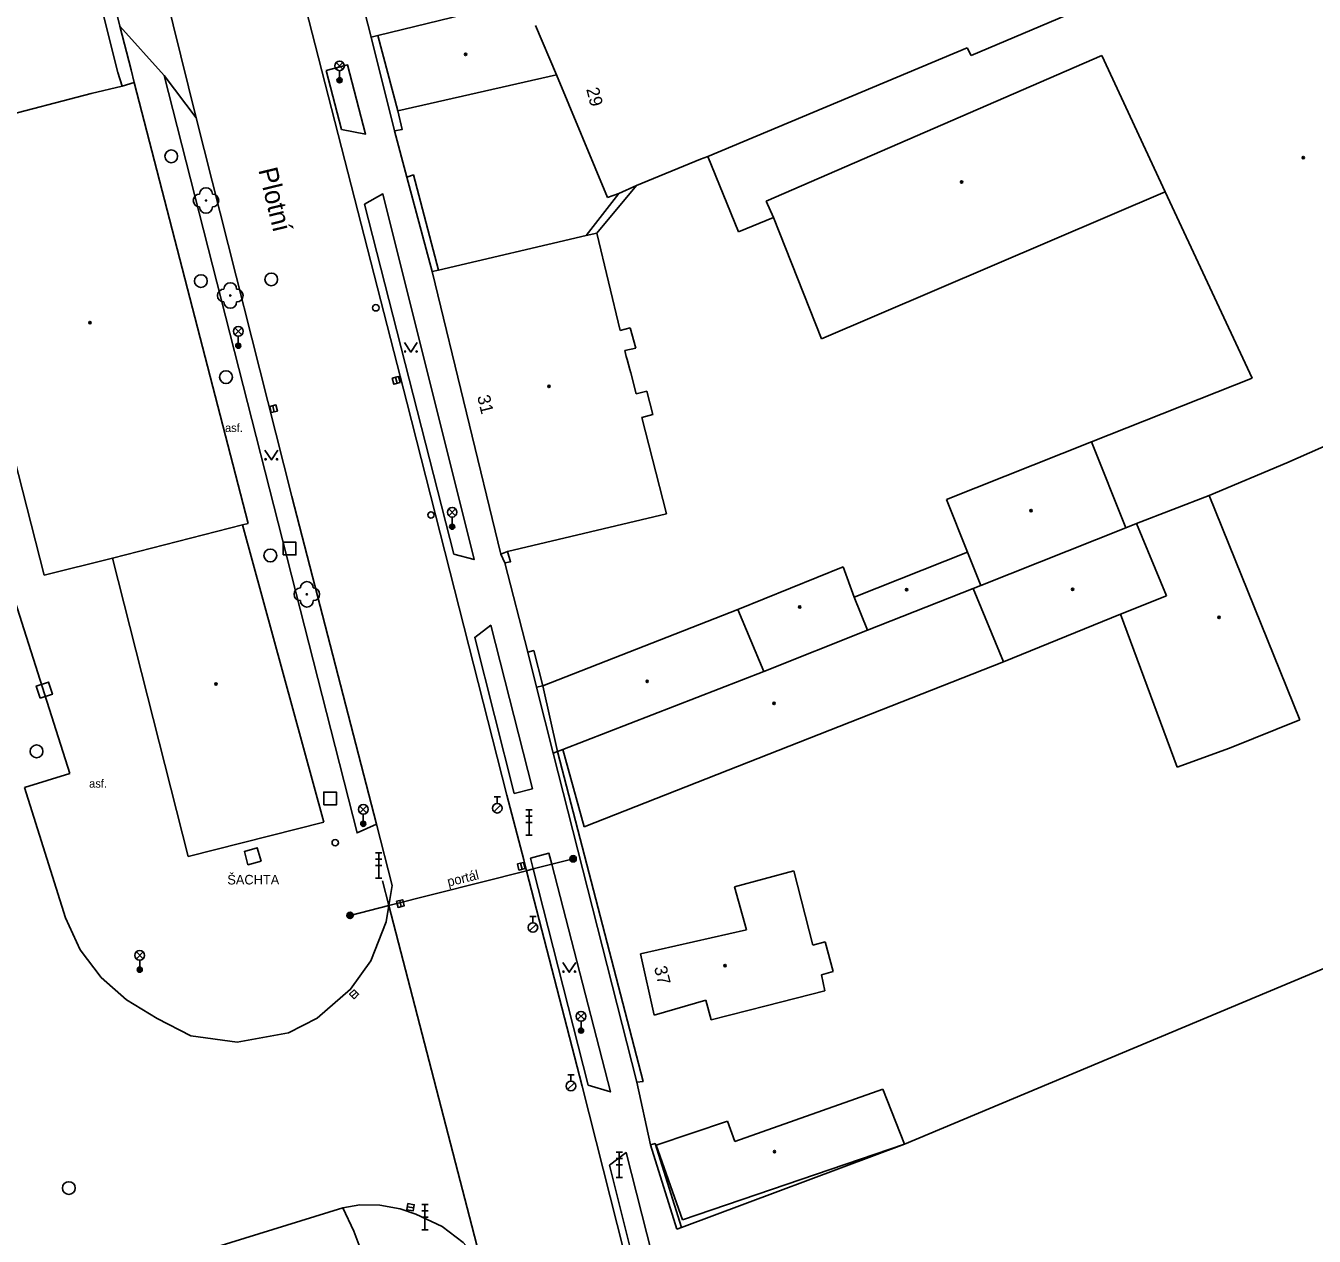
# Model space of a CAD drawing. Extents: x -598341 to -594502, y -1162301 to -1161406.
# Drawn here: x -597578.3 to -597477.4, y -1161916.5 to -1161821.7 of the extents above; entities that cross this region are included whole.
import ezdxf

# ---------------------------------------------------------------- set-up
doc = ezdxf.new("R2010")
doc.units = 0
for name, color, linetype in [('Vrstva 10', 7, 'Continuous'), ('Vrstva 11', 7, 'Continuous'), ('Vrstva 22', 7, 'Continuous'), ('Vrstva 25', 7, 'Continuous'), ('Vrstva 26', 7, 'Continuous'), ('Vrstva 27', 7, 'Continuous'), ('Vrstva 28', 7, 'Continuous'), ('Vrstva 33', 7, 'Continuous'), ('Vrstva 36', 7, 'Continuous'), ('Vrstva 39', 7, 'Continuous'), ('Vrstva 40', 7, 'Continuous'), ('Vrstva 41', 7, 'Continuous'), ('Vrstva 42', 7, 'Continuous'), ('Vrstva 46', 7, 'Continuous'), ('Vrstva 49', 7, 'Continuous'), ('Vrstva 5', 7, 'Continuous'), ('Vrstva 7', 7, 'Continuous'), ('Vrstva 8', 7, 'Continuous'), ('Vrstva 9', 7, 'Continuous')]:
    doc.layers.add(name, color=color, linetype=linetype)

msp = doc.modelspace()

# ---------------------------------------------------------------- linework, layer by layer
at = {"layer": 'Vrstva 10'}
msp.add_line((-597575.13, -1161891.53), (-597578.35, -1161881.34), dxfattribs=at)
for points in [[(-597568.41, -1161772.34), (-597559.17, -1161809.23), (-597548.4, -1161851.16), (-597540.58, -1161881.94), (-597539.26, -1161887), (-597539.04, -1161887.84)], [(-597564.91, -1161828.9), (-597569.12, -1161811.89), (-597574.07, -1161793.16)], [(-597550.78, -1161884.19), (-597557.41, -1161858.55), (-597564.91, -1161828.9)], [(-597549.57, -1161889.01), (-597550.78, -1161884.19)], [(-597539.04, -1161887.84), (-597534.69, -1161904.72), (-597531.94, -1161915.55), (-597529.02, -1161927.18)], [(-597549.82, -1161890.57), (-597549.57, -1161889.01)], [(-597575.13, -1161891.53), (-597574, -1161894.04), (-597572.35, -1161896.2), (-597570.36, -1161897.96), (-597567.97, -1161899.42), (-597565.32, -1161900.76), (-597561.69, -1161901.26), (-597557.67, -1161900.53), (-597555.42, -1161899.38), (-597552.82, -1161897.12), (-597551.23, -1161894.91), (-597550.03, -1161891.85), (-597549.82, -1161890.57)], [(-597549.82, -1161890.57), (-597549.82, -1161890.56)], [(-597553.43, -1161914.25), (-597552.08, -1161914.01), (-597550.53, -1161914.03), (-597548.93, -1161914.32), (-597547.71, -1161914.74), (-597545.65, -1161915.71), (-597543.99, -1161916.94), (-597542.56, -1161918.58)], [(-597553.43, -1161914.25), (-597552.57, -1161916.06), (-597551.78, -1161918.15)]]:
    msp.add_lwpolyline(points, dxfattribs=at)
at = {"layer": 'Vrstva 11'}
for p, q in [((-597567.41, -1161825.58), (-597570.89, -1161821.71)), ((-597530.43, -1161834.2), (-597533.54, -1161837.93)), ((-597534.37, -1161838.11), (-597531.82, -1161834.83)), ((-597537.77, -1161873.36), (-597538.25, -1161873.46)), ((-597538.25, -1161873.46), (-597536.94, -1161878.64)), ((-597537.06, -1161887.33), (-597535.39, -1161886.91)), ((-597549.82, -1161890.57), (-597539.04, -1161887.84)), ((-597539.04, -1161887.84), (-597538.51, -1161887.7)), ((-597538.51, -1161887.7), (-597537.06, -1161887.33)), ((-597552.86, -1161891.34), (-597549.82, -1161890.57)), ((-597566.59, -1161918.32), (-597553.43, -1161914.25))]:
    msp.add_line(p, q, dxfattribs=at)
for points in [[(-597604.72, -1161786.2), (-597574.81, -1161880.24)], [(-597576.12, -1161800.45), (-597572.27, -1161816.14), (-597570.89, -1161821.71)], [(-597570.89, -1161821.71), (-597570, -1161825.14), (-597569.76, -1161826.13)], [(-597567.41, -1161825.58), (-597564.91, -1161828.9)], [(-597550.78, -1161884.19), (-597552.31, -1161884.89), (-597567.41, -1161825.58)], [(-597554.72, -1161825.18), (-597553.05, -1161824.75), (-597551.64, -1161830.17), (-597553.52, -1161829.8), (-597554.72, -1161825.18)], [(-597544.74, -1161863.07), (-597543.14, -1161863.48), (-597550.29, -1161834.85), (-597551.73, -1161835.66), (-597544.74, -1161863.07)], [(-597540, -1161881.79), (-597543.09, -1161869.58), (-597541.84, -1161868.63), (-597538.58, -1161881.42), (-597540, -1161881.79)], [(-597574.81, -1161880.24), (-597578.35, -1161881.34)], [(-597559.83, -1161887.1), (-597560.85, -1161887.38), (-597561.13, -1161886.33), (-597560.12, -1161886.05), (-597559.83, -1161887.1)], [(-597538.72, -1161886.86), (-597537.28, -1161886.48), (-597537.06, -1161887.33)], [(-597538.51, -1161887.7), (-597538.72, -1161886.86)], [(-597534.22, -1161904.63), (-597538.51, -1161887.7)], [(-597537.06, -1161887.33), (-597532.47, -1161905.16), (-597534.22, -1161904.63)], [(-597528.55, -1161926.87), (-597532.55, -1161910.9), (-597531.23, -1161909.91), (-597527.17, -1161925.93)]]:
    msp.add_lwpolyline(points, dxfattribs=at)
at = {"layer": 'Vrstva 22'}
for centre in [(-597564.14, -1161835.37), (-597562.24, -1161842.81), (-597556.24, -1161866.2)]:
    msp.add_circle(centre, 0.05, dxfattribs=at)
for centre, start, end in [((-597564.14, -1161834.87), 0, 180), ((-597564.64, -1161835.37), 90, 270), ((-597563.64, -1161835.37), 270, 90), ((-597564.14, -1161835.87), 180, 0), ((-597562.74, -1161842.81), 90, 270), ((-597562.24, -1161842.31), 0, 180), ((-597561.74, -1161842.81), 270, 90), ((-597562.24, -1161843.31), 180, 0), ((-597556.74, -1161866.2), 90, 270), ((-597556.24, -1161865.7), 0, 180), ((-597555.74, -1161866.2), 270, 90), ((-597556.24, -1161866.7), 180, 0)]:
    msp.add_arc(centre, 0.5, start, end, dxfattribs=at)
at = {"layer": 'Vrstva 25'}
for centre, radius in [((-597535.39, -1161886.91), 0.25), ((-597535.39, -1161886.91), 0.2), ((-597535.39, -1161886.91), 0.15), ((-597535.39, -1161886.91), 0.1), ((-597535.39, -1161886.91), 0.05), ((-597552.86, -1161891.34), 0.25), ((-597552.86, -1161891.34), 0.2), ((-597552.86, -1161891.34), 0.15), ((-597552.86, -1161891.34), 0.1), ((-597552.86, -1161891.34), 0.05)]:
    msp.add_circle(centre, radius, dxfattribs=at)
at = {"layer": 'Vrstva 26'}
for points in [[(-597558.1, -1161863.12), (-597557.1, -1161863.12), (-597557.1, -1161862.12), (-597558.1, -1161862.12)], [(-597577.12, -1161874.34), (-597576.17, -1161874.03), (-597576.48, -1161873.08), (-597577.43, -1161873.39)], [(-597554.92, -1161882.69), (-597553.92, -1161882.69), (-597553.92, -1161881.69), (-597554.92, -1161881.69)]]:
    msp.add_lwpolyline(points, close=True, dxfattribs=at)
at = {"layer": 'Vrstva 27'}
for p, q in [((-597549.3, -1161849.21), (-597549.18, -1161849.69)), ((-597558.9, -1161851.44), (-597558.8, -1161851.93)), ((-597539.51, -1161887.25), (-597539.39, -1161887.73)), ((-597548.97, -1161890.17), (-597548.85, -1161890.65)), ((-597552.72, -1161897.7), (-597552.36, -1161897.34)), ((-597548.37, -1161914.15), (-597547.87, -1161914.23))]:
    msp.add_line(p, q, dxfattribs=at)
for points in [[(-597549.55, -1161849.27), (-597549.42, -1161849.76), (-597548.94, -1161849.63), (-597549.06, -1161849.15)], [(-597559.15, -1161851.49), (-597559.04, -1161851.98), (-597558.55, -1161851.87), (-597558.66, -1161851.38)], [(-597539.75, -1161887.31), (-597539.63, -1161887.79), (-597539.15, -1161887.67), (-597539.27, -1161887.19)], [(-597549.21, -1161890.23), (-597549.09, -1161890.71), (-597548.61, -1161890.59), (-597548.73, -1161890.11)], [(-597552.54, -1161897.87), (-597552.19, -1161897.52), (-597552.54, -1161897.17), (-597552.89, -1161897.52)], [(-597548.41, -1161914.4), (-597547.92, -1161914.48), (-597547.83, -1161913.99), (-597548.33, -1161913.9)]]:
    msp.add_lwpolyline(points, close=True, dxfattribs=at)
for centre in [(-597566.86, -1161831.91), (-597564.54, -1161841.68), (-597559.03, -1161841.55), (-597562.57, -1161849.2), (-597559.1, -1161863.16), (-597577.41, -1161878.5), (-597574.88, -1161912.69)]:
    msp.add_circle(centre, 0.5, dxfattribs=at)
at = {"layer": 'Vrstva 28'}
for p, q in [((-597541.58, -1161882.07), (-597541.08, -1161882.07)), ((-597541.33, -1161882.57), (-597541.33, -1161882.07)), ((-597541.59, -1161883.22), (-597541.06, -1161882.69)), ((-597538.8, -1161892.56), (-597538.27, -1161892.03)), ((-597538.79, -1161891.42), (-597538.29, -1161891.42)), ((-597538.54, -1161891.92), (-597538.54, -1161891.42)), ((-597535.81, -1161903.82), (-597535.31, -1161903.82)), ((-597535.56, -1161904.32), (-597535.56, -1161903.82)), ((-597535.82, -1161904.97), (-597535.29, -1161904.44))]:
    msp.add_line(p, q, dxfattribs=at)
for centre, radius in [((-597550.84, -1161843.77), 0.25), ((-597546.52, -1161859.99), 0.25), ((-597541.33, -1161882.95), 0.375), ((-597554.02, -1161885.65), 0.25), ((-597538.54, -1161892.29), 0.375), ((-597535.56, -1161904.7), 0.375)]:
    msp.add_circle(centre, radius, dxfattribs=at)
at = {"layer": 'Vrstva 33'}
for p, q in [((-597553.95, -1161825.1), (-597553.42, -1161824.57)), ((-597553.95, -1161824.57), (-597553.42, -1161825.1)), ((-597553.68, -1161825.21), (-597553.68, -1161825.96)), ((-597561.88, -1161845.88), (-597561.34, -1161845.35)), ((-597561.88, -1161845.35), (-597561.34, -1161845.88)), ((-597561.61, -1161845.99), (-597561.61, -1161846.74)), ((-597545.12, -1161860.05), (-597544.59, -1161859.52)), ((-597545.12, -1161859.52), (-597544.59, -1161860.05)), ((-597544.86, -1161860.16), (-597544.86, -1161860.91)), ((-597552.08, -1161883.31), (-597551.56, -1161882.78)), ((-597552.08, -1161882.78), (-597551.56, -1161883.31)), ((-597539.09, -1161883.07), (-597538.59, -1161883.07)), ((-597538.84, -1161885.07), (-597538.84, -1161883.07)), ((-597551.82, -1161883.42), (-597551.82, -1161884.17)), ((-597539.09, -1161883.57), (-597538.59, -1161883.57)), ((-597539.09, -1161884.07), (-597538.59, -1161884.07)), ((-597539.09, -1161885.07), (-597538.59, -1161885.07)), ((-597550.86, -1161886.43), (-597550.36, -1161886.43)), ((-597550.86, -1161886.93), (-597550.36, -1161886.93)), ((-597550.61, -1161888.43), (-597550.61, -1161886.43)), ((-597550.86, -1161887.43), (-597550.36, -1161887.43)), ((-597550.86, -1161888.43), (-597550.36, -1161888.43)), ((-597569.59, -1161894.73), (-597569.07, -1161894.2)), ((-597569.59, -1161894.2), (-597569.07, -1161894.73)), ((-597569.33, -1161894.84), (-597569.33, -1161895.59)), ((-597535.04, -1161899.5), (-597534.51, -1161898.97)), ((-597535.04, -1161898.97), (-597534.51, -1161899.5)), ((-597534.77, -1161899.61), (-597534.77, -1161900.36)), ((-597532.03, -1161909.87), (-597531.53, -1161909.87)), ((-597532.03, -1161910.37), (-597531.53, -1161910.37)), ((-597531.78, -1161911.87), (-597531.78, -1161909.87)), ((-597532.03, -1161910.87), (-597531.53, -1161910.87)), ((-597532.03, -1161911.87), (-597531.53, -1161911.87)), ((-597547.24, -1161913.97), (-597546.74, -1161913.97)), ((-597546.99, -1161915.97), (-597546.99, -1161913.97)), ((-597547.24, -1161914.47), (-597546.74, -1161914.47)), ((-597547.24, -1161914.97), (-597546.74, -1161914.97)), ((-597547.24, -1161915.97), (-597546.74, -1161915.97))]:
    msp.add_line(p, q, dxfattribs=at)
for centre, radius in [((-597553.68, -1161824.83), 0.375), ((-597553.68, -1161825.96), 0.2), ((-597553.68, -1161825.96), 0.145), ((-597553.68, -1161825.96), 0.0876), ((-597561.61, -1161845.61), 0.375), ((-597561.61, -1161846.74), 0.2), ((-597561.61, -1161846.74), 0.145), ((-597561.61, -1161846.74), 0.0876), ((-597544.86, -1161859.78), 0.375), ((-597544.86, -1161860.91), 0.2), ((-597544.86, -1161860.91), 0.145), ((-597544.86, -1161860.91), 0.0876), ((-597551.82, -1161883.04), 0.375), ((-597551.82, -1161884.17), 0.2), ((-597551.82, -1161884.17), 0.145), ((-597551.82, -1161884.17), 0.0876), ((-597569.33, -1161894.47), 0.375), ((-597569.33, -1161895.59), 0.2), ((-597569.33, -1161895.59), 0.145), ((-597569.33, -1161895.59), 0.0876), ((-597534.77, -1161899.24), 0.375), ((-597534.77, -1161900.36), 0.2), ((-597534.77, -1161900.36), 0.145), ((-597534.77, -1161900.36), 0.0876)]:
    msp.add_circle(centre, radius, dxfattribs=at)
at = {"layer": 'Vrstva 36'}
for points in [[(-597548.59, -1161846.49), (-597548.09, -1161847.24), (-597547.59, -1161846.49)], [(-597559.52, -1161854.93), (-597559.02, -1161855.68), (-597558.52, -1161854.93)], [(-597536.19, -1161895.04), (-597535.69, -1161895.79), (-597535.19, -1161895.04)]]:
    msp.add_lwpolyline(points, dxfattribs=at)
for centre in [(-597548.54, -1161847.19), (-597547.64, -1161847.19), (-597559.47, -1161855.63), (-597558.57, -1161855.63), (-597536.14, -1161895.74), (-597535.24, -1161895.74)]:
    msp.add_circle(centre, 0.05, dxfattribs=at)
at = {"layer": 'Vrstva 39'}
for centre, radius in [((-597543.81, -1161823.93), 0.09), ((-597543.81, -1161823.93), 0.0398), ((-597478.21, -1161832.01), 0.09), ((-597478.21, -1161832.01), 0.0398), ((-597504.97, -1161833.93), 0.09), ((-597504.97, -1161833.93), 0.0398), ((-597573.23, -1161844.93), 0.09), ((-597573.23, -1161844.93), 0.0398), ((-597537.28, -1161849.93), 0.09), ((-597537.28, -1161849.93), 0.0398), ((-597499.53, -1161859.65), 0.09), ((-597499.53, -1161859.65), 0.0398), ((-597509.28, -1161865.85), 0.09), ((-597509.28, -1161865.85), 0.0398), ((-597496.28, -1161865.81), 0.09), ((-597496.28, -1161865.81), 0.0398), ((-597517.64, -1161867.19), 0.09), ((-597517.64, -1161867.19), 0.0398), ((-597484.81, -1161868.01), 0.09), ((-597484.81, -1161868.01), 0.0398), ((-597529.59, -1161873.02), 0.09), ((-597529.59, -1161873.02), 0.0398), ((-597563.36, -1161873.23), 0.09), ((-597563.36, -1161873.23), 0.0398), ((-597519.65, -1161874.74), 0.09), ((-597519.65, -1161874.74), 0.0398), ((-597523.49, -1161895.27), 0.09), ((-597523.49, -1161895.27), 0.0398), ((-597519.62, -1161909.83), 0.09), ((-597519.62, -1161909.83), 0.0398)]:
    msp.add_circle(centre, radius, dxfattribs=at)
at = {"layer": 'Vrstva 5'}
for p, q in [((-597576.84, -1161802.36), (-597571.04, -1161825.34)), ((-597551.21, -1161822.57), (-597553.74, -1161812.74)), ((-597490.59, -1161818.24), (-597504.22, -1161824.01)), ((-597539, -1161819.57), (-597550.67, -1161822.44)), ((-597550.67, -1161822.44), (-597551.21, -1161822.57)), ((-597549.12, -1161828.36), (-597550.67, -1161822.44)), ((-597536.7, -1161825.52), (-597538.33, -1161821.67)), ((-597504.52, -1161823.41), (-597524.84, -1161831.93)), ((-597504.22, -1161824.01), (-597504.52, -1161823.41)), ((-597520.28, -1161835.42), (-597493.99, -1161824.02)), ((-597493.99, -1161824.02), (-597489.02, -1161834.69)), ((-597571.04, -1161825.34), (-597570.7, -1161826.41)), ((-597536.7, -1161825.52), (-597549.12, -1161828.36)), ((-597532.7, -1161835.13), (-597536.7, -1161825.52)), ((-597570.7, -1161826.41), (-597573.13, -1161826.99)), ((-597570.7, -1161826.41), (-597569.76, -1161826.13)), ((-597569.76, -1161826.13), (-597560.84, -1161860.66)), ((-597573.13, -1161826.99), (-597585.62, -1161830.26)), ((-597576.82, -1161864.7), (-597585.62, -1161830.26)), ((-597530.43, -1161834.2), (-597525.41, -1161832.13)), ((-597525.41, -1161832.13), (-597524.84, -1161831.93)), ((-597522.45, -1161837.81), (-597524.84, -1161831.93)), ((-597530.43, -1161834.2), (-597531.82, -1161834.83)), ((-597489.02, -1161834.69), (-597515.93, -1161846.19)), ((-597482.22, -1161849.28), (-597489.02, -1161834.69)), ((-597531.82, -1161834.83), (-597532.7, -1161835.13)), ((-597519.7, -1161836.69), (-597520.28, -1161835.42)), ((-597519.7, -1161836.69), (-597522.45, -1161837.81)), ((-597515.93, -1161846.19), (-597519.7, -1161836.69)), ((-597545.94, -1161840.82), (-597534.37, -1161838.11)), ((-597534.37, -1161838.11), (-597533.54, -1161837.93)), ((-597533.54, -1161837.93), (-597531.7, -1161845.54)), ((-597546.43, -1161840.93), (-597545.94, -1161840.82)), ((-597541.04, -1161863.06), (-597546.43, -1161840.93)), ((-597531.7, -1161845.54), (-597530.93, -1161845.33)), ((-597530.93, -1161845.33), (-597530.47, -1161846.92)), ((-597530.47, -1161846.92), (-597531.33, -1161847.12)), ((-597531.33, -1161847.12), (-597531.24, -1161847.58)), ((-597531.24, -1161847.58), (-597531.17, -1161847.81)), ((-597531.17, -1161847.81), (-597530.94, -1161848.6)), ((-597530.94, -1161848.6), (-597530.88, -1161848.86)), ((-597530.88, -1161848.86), (-597530.46, -1161850.51)), ((-597494.8, -1161854.27), (-597482.22, -1161849.28)), ((-597463.99, -1161849.11), (-597479.51, -1161855.9)), ((-597530.46, -1161850.51), (-597529.61, -1161850.3)), ((-597529.61, -1161850.3), (-597529.15, -1161852.13)), ((-597529.15, -1161852.13), (-597530.01, -1161852.36)), ((-597530.01, -1161852.36), (-597528.07, -1161859.89)), ((-597506.14, -1161858.78), (-597494.8, -1161854.27)), ((-597492.12, -1161861), (-597494.8, -1161854.27)), ((-597479.51, -1161855.9), (-597485.58, -1161858.46)), ((-597504.5, -1161862.9), (-597506.14, -1161858.78)), ((-597485.58, -1161858.46), (-597491.26, -1161860.66)), ((-597485.58, -1161858.46), (-597478.48, -1161876.02)), ((-597528.07, -1161859.89), (-597540.53, -1161862.84)), ((-597571.45, -1161863.38), (-597561.27, -1161860.77)), ((-597560.84, -1161860.66), (-597561.27, -1161860.77)), ((-597561.27, -1161860.77), (-597554.9, -1161884.03)), ((-597491.26, -1161860.66), (-597492.12, -1161861)), ((-597488.92, -1161866.31), (-597491.26, -1161860.66)), ((-597492.12, -1161861), (-597503.47, -1161865.5)), ((-597540.53, -1161862.84), (-597541.04, -1161863.06)), ((-597513.37, -1161866.42), (-597504.5, -1161862.9)), ((-597503.47, -1161865.5), (-597504.5, -1161862.9)), ((-597571.45, -1161863.38), (-597576.82, -1161864.7)), ((-597565.53, -1161886.74), (-597571.45, -1161863.38)), ((-597522.48, -1161867.38), (-597514.23, -1161864.04)), ((-597514.23, -1161864.04), (-597513.37, -1161866.42)), ((-597512.34, -1161869.02), (-597504.05, -1161865.75)), ((-597504.05, -1161865.75), (-597503.47, -1161865.5)), ((-597501.7, -1161871.48), (-597504.05, -1161865.75)), ((-597513.37, -1161866.42), (-597512.34, -1161869.02)), ((-597488.92, -1161866.31), (-597492.52, -1161867.77)), ((-597537.77, -1161873.36), (-597522.48, -1161867.38)), ((-597520.45, -1161872.24), (-597522.48, -1161867.38)), ((-597492.52, -1161867.77), (-597501.7, -1161871.48)), ((-597488.09, -1161879.74), (-597492.52, -1161867.77)), ((-597512.34, -1161869.02), (-597520.45, -1161872.24)), ((-597501.7, -1161871.48), (-597534.53, -1161884.41)), ((-597536.19, -1161878.36), (-597520.45, -1161872.24)), ((-597536.62, -1161878.52), (-597537.77, -1161873.36)), ((-597478.48, -1161876.02), (-597483.98, -1161878.24)), ((-597536.19, -1161878.36), (-597536.62, -1161878.52)), ((-597534.53, -1161884.41), (-597536.19, -1161878.36)), ((-597483.98, -1161878.24), (-597488.09, -1161879.74)), ((-597554.9, -1161884.03), (-597565.53, -1161886.74)), ((-597522.76, -1161889.1), (-597518.1, -1161887.85)), ((-597518.1, -1161887.85), (-597516.63, -1161893.68)), ((-597521.82, -1161892.48), (-597522.76, -1161889.1)), ((-597530.12, -1161894.35), (-597521.82, -1161892.48)), ((-597516.63, -1161893.68), (-597515.64, -1161893.4)), ((-597515.64, -1161893.4), (-597515.03, -1161895.74)), ((-597529.04, -1161899.14), (-597530.12, -1161894.35)), ((-597515.03, -1161895.74), (-597515.95, -1161896)), ((-597515.95, -1161896), (-597515.69, -1161897.26)), ((-597515.69, -1161897.26), (-597520.27, -1161898.42)), ((-597525, -1161897.97), (-597529.04, -1161899.14)), ((-597524.57, -1161899.52), (-597525, -1161897.97)), ((-597520.27, -1161898.42), (-597524.57, -1161899.52)), ((-597522.73, -1161909.04), (-597511.14, -1161904.94)), ((-597511.14, -1161904.94), (-597509.45, -1161909.25)), ((-597528.88, -1161909.33), (-597523.29, -1161907.45)), ((-597523.29, -1161907.45), (-597522.73, -1161909.04)), ((-597526.82, -1161915.18), (-597528.88, -1161909.33)), ((-597509.45, -1161909.25), (-597526.82, -1161915.18))]:
    msp.add_line(p, q, dxfattribs=at)
at = {"layer": 'Vrstva 7'}
for p, q in [((-597551.21, -1161822.57), (-597549.37, -1161829.92)), ((-597548.4, -1161833.53), (-597546.43, -1161840.93)), ((-597541.04, -1161863.06), (-597540.73, -1161863.75)), ((-597538.93, -1161870.73), (-597538.25, -1161873.46)), ((-597536.62, -1161878.52), (-597536.94, -1161878.64)), ((-597536.94, -1161878.64), (-597530.41, -1161904.41)), ((-597529.33, -1161909.31), (-597527.28, -1161915.92)), ((-597526.9, -1161915.78), (-597527.28, -1161915.92))]:
    msp.add_line(p, q, dxfattribs=at)
for points in [[(-597549.37, -1161829.92), (-597548.77, -1161829.81), (-597549.12, -1161828.36)], [(-597545.94, -1161840.82), (-597547.9, -1161833.37), (-597548.4, -1161833.53)], [(-597540.73, -1161863.75), (-597540.29, -1161863.65), (-597540.53, -1161862.84)], [(-597537.77, -1161873.36), (-597538.47, -1161870.61), (-597538.93, -1161870.73)], [(-597530.41, -1161904.41), (-597529.91, -1161904.34), (-597536.62, -1161878.52)], [(-597471.44, -1161893.33), (-597509.45, -1161909.25)], [(-597526.9, -1161915.78), (-597528.97, -1161909.21), (-597529.33, -1161909.31)], [(-597509.45, -1161909.25), (-597526.9, -1161915.78)]]:
    msp.add_lwpolyline(points, dxfattribs=at)
at = {"layer": 'Vrstva 8'}
for p, q in [((-597549.37, -1161829.92), (-597548.4, -1161833.53)), ((-597540.73, -1161863.75), (-597538.93, -1161870.73)), ((-597530.41, -1161904.41), (-597529.33, -1161909.31))]:
    msp.add_line(p, q, dxfattribs=at)
at = {"layer": 'Vrstva 9'}
for p, q in [((-597550.32, -1161888.63), (-597549.82, -1161890.57)), ((-597549.82, -1161890.57), (-597542.56, -1161918.58))]:
    msp.add_line(p, q, dxfattribs=at)

# ---------------------------------------------------------------- texts
at = {"layer": 'Vrstva 40'}
for p in [(-597562.65, -1161853.49), (-597573.29, -1161881.34)]:
    msp.add_text('asf.', height=0.65, dxfattribs=at).set_placement(p)
at = {"layer": 'Vrstva 41'}
msp.add_text('ŠACHTA', height=0.75, dxfattribs=at).set_placement((-597562.47, -1161888.92))
at = {"layer": 'Vrstva 42'}
msp.add_text('portál', height=0.75, rotation=13.7932, dxfattribs=at).set_placement((-597545.15, -1161889.09))
at = {"layer": 'Vrstva 46'}
for s, rotation, p in [('29', 284.42, (-597534.37, -1161826.65)), ('31', 283.69, (-597542.91, -1161850.72)), ('37', 283.69, (-597529.06, -1161895.42))]:
    msp.add_text(s, height=1, rotation=rotation, dxfattribs=at).set_placement(p)
at = {"layer": 'Vrstva 49'}
msp.add_text('Plotní', height=1.5, rotation=283.69, dxfattribs=at).set_placement((-597560.05, -1161832.97))

doc.saveas('drawing.dxf')
